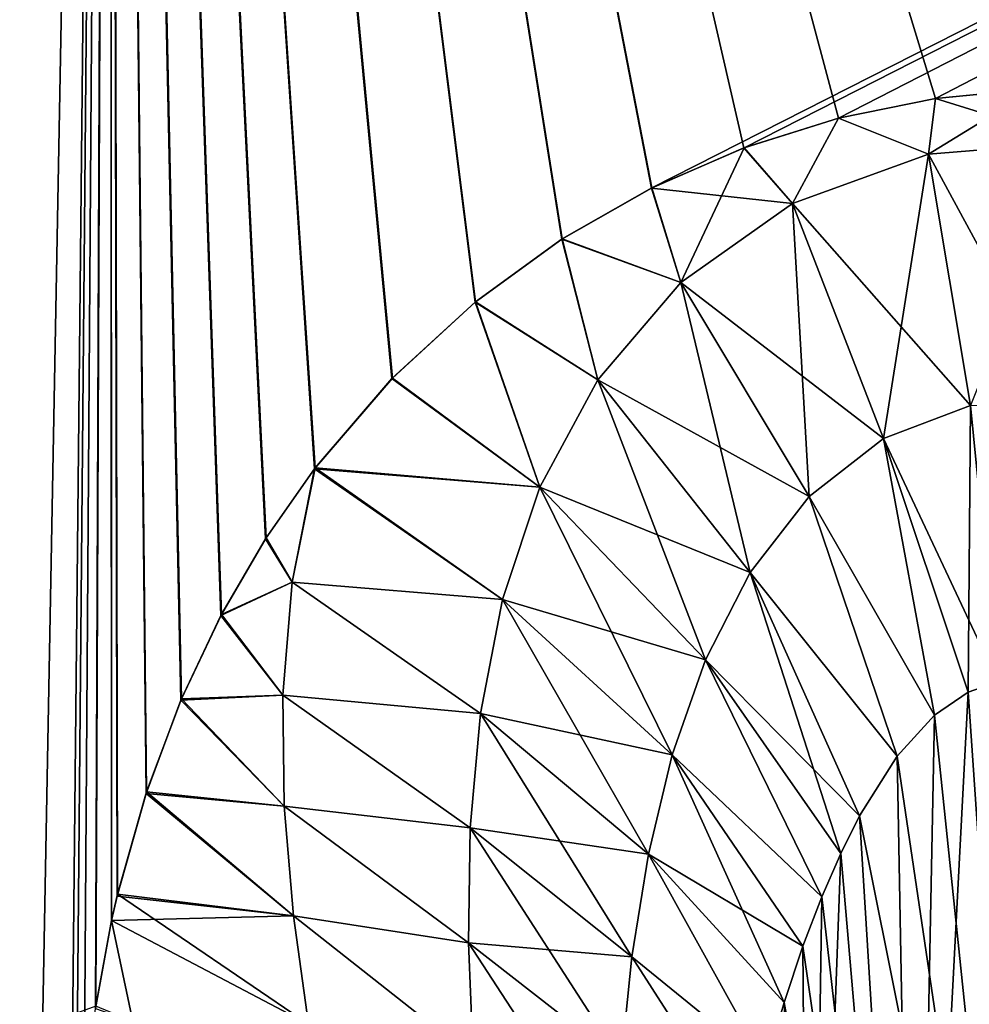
# Model space of a CAD drawing. Header units: millimetres. Extents: x -39 to 39, y -36 to 85.
# Tile 381 of 427: x 17.303 to 17.771, y 72.365 to 72.85. Entities that reach past the tile are written whole.
import ezdxf

# ---------------------------------------------------------------- set-up
doc = ezdxf.new("R2010")
doc.units = ezdxf.units.MM
doc.header["$LTSCALE"] = 65.185185
for name, color, linetype in [('116', 7, 'CONTINUOUS'), ('118', 7, 'CONTINUOUS'), ('121', 7, 'CONTINUOUS'), ('123', 7, 'CONTINUOUS'), ('342', 7, 'CONTINUOUS'), ('343', 7, 'CONTINUOUS'), ('346', 7, 'CONTINUOUS'), ('347', 7, 'CONTINUOUS'), ('4', 7, 'CONTINUOUS'), ('6', 7, 'CONTINUOUS'), ('67', 7, 'CONTINUOUS'), ('69', 7, 'CONTINUOUS')]:
    doc.layers.add(name, color=color, linetype=linetype)

msp = doc.modelspace()

# ---------------------------------------------------------------- linework, layer by layer
at = {"layer": '116', "linetype": 'CONTINUOUS'}
for points in [[(17.34746, 74.14621, -11.57919), (15.7918, 71.8195, -9.88702), (14.35242, 74.14621, -11.57919), (17.34746, 74.14621, -11.57919)], [(15.84941, 71.8195, -9.88709), (15.7918, 71.8195, -9.88702), (17.34746, 74.14621, -11.57919), (15.84941, 71.8195, -9.88709)], [(17.34023, 72.36409, -10.25174), (15.84941, 71.8195, -9.88709), (17.34746, 74.14621, -11.57919), (17.34023, 72.36409, -10.25174)], [(17.34797, 72.40627, -10.2829), (17.34023, 72.36409, -10.25174), (17.34746, 74.14621, -11.57919), (17.34797, 72.40627, -10.2829)], [(20.33037, 74.14621, -11.41069), (17.61427, 72.76741, -10.54008), (17.34746, 74.14621, -11.57919), (20.33037, 74.14621, -11.41069)], [(17.61427, 72.76741, -10.54008), (17.5701, 72.74226, -10.52346), (17.34746, 74.14621, -11.57919), (17.61427, 72.76741, -10.54008)], [(17.5701, 72.74226, -10.52346), (17.52734, 72.71123, -10.50233), (17.34746, 74.14621, -11.57919), (17.5701, 72.74226, -10.52346)], [(17.35096, 72.41931, -10.29251), (17.34797, 72.40627, -10.2829), (17.34746, 74.14621, -11.57919), (17.35096, 72.41931, -10.29251)], [(17.52734, 72.71123, -10.50233), (17.48639, 72.67369, -10.47623), (17.34746, 74.14621, -11.57919), (17.52734, 72.71123, -10.50233)], [(17.36525, 72.46975, -10.32952), (17.35096, 72.41931, -10.29251), (17.34746, 74.14621, -11.57919), (17.36525, 72.46975, -10.32952)], [(17.48639, 72.67369, -10.47623), (17.44793, 72.62901, -10.44465), (17.34746, 74.14621, -11.57919), (17.48639, 72.67369, -10.47623)], [(17.38242, 72.51559, -10.36297), (17.36525, 72.46975, -10.32952), (17.34746, 74.14621, -11.57919), (17.38242, 72.51559, -10.36297)], [(17.40217, 72.55719, -10.39313), (17.38242, 72.51559, -10.36297), (17.34746, 74.14621, -11.57919), (17.40217, 72.55719, -10.39313)], [(17.44793, 72.62901, -10.44465), (17.42417, 72.59491, -10.42028), (17.34746, 74.14621, -11.57919), (17.44793, 72.62901, -10.44465)], [(17.42417, 72.59491, -10.42028), (17.40217, 72.55719, -10.39313), (17.34746, 74.14621, -11.57919), (17.42417, 72.59491, -10.42028)], [(17.65969, 72.78715, -10.55256), (17.61427, 72.76741, -10.54008), (20.33037, 74.14621, -11.41069), (17.65969, 72.78715, -10.55256)], [(17.7063, 72.80181, -10.56112), (17.65969, 72.78715, -10.55256), (20.33037, 74.14621, -11.41069), (17.7063, 72.80181, -10.56112)], [(17.75412, 72.81153, -10.56586), (17.7063, 72.80181, -10.56112), (20.33037, 74.14621, -11.41069), (17.75412, 72.81153, -10.56586)], [(17.80313, 72.81626, -10.56673), (17.75412, 72.81153, -10.56586), (20.33037, 74.14621, -11.41069), (17.80313, 72.81626, -10.56673)]]:
    msp.add_3dface(points, dxfattribs=at)
at = {"layer": '118', "linetype": 'CONTINUOUS'}
for points in [[(14.35206, 74.14621, 11.57918), (15.90208, 71.8195, 9.88704), (17.34712, 74.14621, 11.5792), (14.35206, 74.14621, 11.57918)], [(15.90208, 71.8195, 9.88704), (17.30404, 71.81933, 9.84599), (17.34712, 74.14621, 11.5792), (15.90208, 71.8195, 9.88704)], [(17.30404, 71.81933, 9.84599), (17.32748, 72.22115, 10.1455), (17.34712, 74.14621, 11.5792), (17.30404, 71.81933, 9.84599)], [(17.32748, 72.22115, 10.1455), (17.33036, 72.27083, 10.18251), (17.34712, 74.14621, 11.5792), (17.32748, 72.22115, 10.1455)], [(17.33036, 72.27083, 10.18251), (17.33451, 72.3181, 10.21764), (17.34712, 74.14621, 11.5792), (17.33036, 72.27083, 10.18251)], [(17.33451, 72.3181, 10.21764), (17.34005, 72.3629, 10.25087), (17.34712, 74.14621, 11.5792), (17.33451, 72.3181, 10.21764)], [(17.34005, 72.3629, 10.25087), (17.34797, 72.40626, 10.28289), (17.34712, 74.14621, 11.5792), (17.34005, 72.3629, 10.25087)], [(17.34797, 72.40626, 10.28289), (17.35073, 72.41833, 10.29178), (17.34712, 74.14621, 11.5792), (17.34797, 72.40626, 10.28289)], [(17.35073, 72.41833, 10.29178), (17.36498, 72.46893, 10.32892), (17.34712, 74.14621, 11.5792), (17.35073, 72.41833, 10.29178)], [(17.5699, 72.74213, 10.52337), (17.61411, 72.76733, 10.54003), (17.34712, 74.14621, 11.5792), (17.5699, 72.74213, 10.52337)], [(17.52711, 72.71104, 10.5022), (17.5699, 72.74213, 10.52337), (17.34712, 74.14621, 11.5792), (17.52711, 72.71104, 10.5022)], [(17.48612, 72.67342, 10.47604), (17.52711, 72.71104, 10.5022), (17.34712, 74.14621, 11.5792), (17.48612, 72.67342, 10.47604)], [(17.44827, 72.62946, 10.44497), (17.48612, 72.67342, 10.47604), (17.34712, 74.14621, 11.5792), (17.44827, 72.62946, 10.44497)], [(17.42387, 72.59444, 10.41995), (17.44827, 72.62946, 10.44497), (17.34712, 74.14621, 11.5792), (17.42387, 72.59444, 10.41995)], [(17.61411, 72.76733, 10.54003), (17.65955, 72.7871, 10.55253), (17.34712, 74.14621, 11.5792), (17.61411, 72.76733, 10.54003)], [(17.40187, 72.55663, 10.39272), (17.42387, 72.59444, 10.41995), (17.34712, 74.14621, 11.5792), (17.40187, 72.55663, 10.39272)], [(17.38213, 72.5149, 10.36247), (17.40187, 72.55663, 10.39272), (17.34712, 74.14621, 11.5792), (17.38213, 72.5149, 10.36247)], [(17.65955, 72.7871, 10.55253), (17.70619, 72.80179, 10.56111), (17.34712, 74.14621, 11.5792), (17.65955, 72.7871, 10.55253)], [(17.70619, 72.80179, 10.56111), (17.75403, 72.81152, 10.56585), (17.34712, 74.14621, 11.5792), (17.70619, 72.80179, 10.56111)], [(17.75403, 72.81152, 10.56585), (17.80306, 72.81626, 10.56673), (17.34712, 74.14621, 11.5792), (17.75403, 72.81152, 10.56585)], [(17.36498, 72.46893, 10.32892), (17.38213, 72.5149, 10.36247), (17.34712, 74.14621, 11.5792), (17.36498, 72.46893, 10.32892)], [(17.80306, 72.81626, 10.56673), (17.85305, 72.81582, 10.56358), (17.34712, 74.14621, 11.5792), (17.80306, 72.81626, 10.56673)], [(17.34712, 74.14621, 11.5792), (17.90331, 72.80998, 10.55627), (19.08275, 72.55503, 10.26725), (17.34712, 74.14621, 11.5792)], [(17.85305, 72.81582, 10.56358), (17.90331, 72.80998, 10.55627), (17.34712, 74.14621, 11.5792), (17.85305, 72.81582, 10.56358)], [(20.33004, 74.14621, 11.41072), (17.34712, 74.14621, 11.5792), (19.08275, 72.55503, 10.26725), (20.33004, 74.14621, 11.41072)]]:
    msp.add_3dface(points, dxfattribs=at)
at = {"layer": '121', "color": 2, "linetype": 'CONTINUOUS'}
for points in [[(17.85714, 73.93346, -8.89833), (15.85, 73.91439, -8.94596), (16.8231, 72.00131, -7.5096), (17.85714, 73.93346, -8.89833)], [(17.78012, 71.99487, -7.4231), (17.85714, 73.93346, -8.89833), (16.8231, 72.00131, -7.5096), (17.78012, 71.99487, -7.4231)]]:
    msp.add_3dface(points, dxfattribs=at)
at = {"layer": '123', "color": 2, "linetype": 'CONTINUOUS'}
for points in [[(15.84998, 73.91439, 8.94596), (17.85712, 73.93346, 8.89833), (15.85013, 72.00353, 7.53886), (15.84998, 73.91439, 8.94596)], [(15.85013, 72.00353, 7.53886), (17.85712, 73.93346, 8.89833), (16.82336, 72.00131, 7.50959), (15.85013, 72.00353, 7.53886)], [(16.82336, 72.00131, 7.50959), (17.85712, 73.93346, 8.89833), (17.78032, 71.99487, 7.42307), (16.82336, 72.00131, 7.50959)]]:
    msp.add_3dface(points, dxfattribs=at)
at = {"layer": '342', "linetype": 'CONTINUOUS'}
for points in [[(17.77011, 72.51894, 10.46569), (17.80441, 72.01997, 10.45914), (17.78484, 72.52389, 10.4671), (17.77011, 72.51894, 10.46569)], [(17.75353, 72.50755, 10.46255), (17.80441, 72.01997, 10.45914), (17.77011, 72.51894, 10.46569), (17.75353, 72.50755, 10.46255)], [(17.73522, 72.48732, 10.45694), (17.80441, 72.01997, 10.45914), (17.75353, 72.50755, 10.46255), (17.73522, 72.48732, 10.45694)], [(17.71666, 72.45786, 10.44854), (17.80441, 72.01997, 10.45914), (17.73522, 72.48732, 10.45694), (17.71666, 72.45786, 10.44854)], [(17.70734, 72.43934, 10.44311), (17.74385, 72.01605, 10.44127), (17.71666, 72.45786, 10.44854), (17.70734, 72.43934, 10.44311)], [(17.74385, 72.01605, 10.44127), (17.80441, 72.01997, 10.45914), (17.71666, 72.45786, 10.44854), (17.74385, 72.01605, 10.44127)], [(17.698, 72.418, 10.4367), (17.74385, 72.01605, 10.44127), (17.70734, 72.43934, 10.44311), (17.698, 72.418, 10.4367)], [(17.68868, 72.39363, 10.42918), (17.74385, 72.01605, 10.44127), (17.698, 72.418, 10.4367), (17.68868, 72.39363, 10.42918)], [(17.67945, 72.36595, 10.4204), (17.74385, 72.01605, 10.44127), (17.68868, 72.39363, 10.42918), (17.67945, 72.36595, 10.4204)], [(17.67037, 72.33468, 10.41015), (17.74385, 72.01605, 10.44127), (17.67945, 72.36595, 10.4204), (17.67037, 72.33468, 10.41015)]]:
    msp.add_3dface(points, dxfattribs=at)
at = {"layer": '343', "linetype": 'CONTINUOUS'}
for points in [[(17.80306, 72.81626, 10.56673), (17.75403, 72.81152, 10.56585), (17.82342, 72.78996, 10.54712), (17.80306, 72.81626, 10.56673)], [(17.75403, 72.81152, 10.56585), (17.70619, 72.80179, 10.56111), (17.75065, 72.7841, 10.54676), (17.75403, 72.81152, 10.56585)], [(17.75403, 72.81152, 10.56585), (17.75065, 72.7841, 10.54676), (17.82342, 72.78996, 10.54712), (17.75403, 72.81152, 10.56585)], [(17.70619, 72.80179, 10.56111), (17.65955, 72.7871, 10.55253), (17.6836, 72.75965, 10.53281), (17.70619, 72.80179, 10.56111)], [(17.70619, 72.80179, 10.56111), (17.6836, 72.75965, 10.53281), (17.75065, 72.7841, 10.54676), (17.70619, 72.80179, 10.56111)], [(17.65955, 72.7871, 10.55253), (17.61411, 72.76733, 10.54003), (17.6836, 72.75965, 10.53281), (17.65955, 72.7871, 10.55253)], [(17.75065, 72.7841, 10.54676), (17.81699, 72.66161, 10.48757), (17.82342, 72.78996, 10.54712), (17.75065, 72.7841, 10.54676)], [(17.6836, 72.75965, 10.53281), (17.77136, 72.66015, 10.48832), (17.75065, 72.7841, 10.54676), (17.6836, 72.75965, 10.53281)], [(17.77136, 72.66015, 10.48832), (17.81699, 72.66161, 10.48757), (17.75065, 72.7841, 10.54676), (17.77136, 72.66015, 10.48832)], [(17.61411, 72.76733, 10.54003), (17.5699, 72.74213, 10.52337), (17.6286, 72.72077, 10.50852), (17.61411, 72.76733, 10.54003)], [(17.61411, 72.76733, 10.54003), (17.6286, 72.72077, 10.50852), (17.6836, 72.75965, 10.53281), (17.61411, 72.76733, 10.54003)], [(17.6286, 72.72077, 10.50852), (17.72842, 72.6439, 10.48127), (17.6836, 72.75965, 10.53281), (17.6286, 72.72077, 10.50852)], [(17.72842, 72.6439, 10.48127), (17.77136, 72.66015, 10.48832), (17.6836, 72.75965, 10.53281), (17.72842, 72.6439, 10.48127)], [(17.5699, 72.74213, 10.52337), (17.52711, 72.71104, 10.5022), (17.58757, 72.67274, 10.47829), (17.5699, 72.74213, 10.52337)], [(17.5699, 72.74213, 10.52337), (17.58757, 72.67274, 10.47829), (17.6286, 72.72077, 10.50852), (17.5699, 72.74213, 10.52337)], [(17.58757, 72.67274, 10.47829), (17.69181, 72.61529, 10.46789), (17.6286, 72.72077, 10.50852), (17.58757, 72.67274, 10.47829)], [(17.69181, 72.61529, 10.46789), (17.72842, 72.6439, 10.48127), (17.6286, 72.72077, 10.50852), (17.69181, 72.61529, 10.46789)], [(17.52711, 72.71104, 10.5022), (17.48612, 72.67342, 10.47604), (17.55911, 72.61982, 10.44567), (17.52711, 72.71104, 10.5022)], [(17.52711, 72.71104, 10.5022), (17.55911, 72.61982, 10.44567), (17.58757, 72.67274, 10.47829), (17.52711, 72.71104, 10.5022)], [(17.48612, 72.67342, 10.47604), (17.44827, 72.62946, 10.44497), (17.55911, 72.61982, 10.44567), (17.48612, 72.67342, 10.47604)], [(17.55911, 72.61982, 10.44567), (17.66275, 72.57786, 10.45041), (17.58757, 72.67274, 10.47829), (17.55911, 72.61982, 10.44567)], [(17.66275, 72.57786, 10.45041), (17.69181, 72.61529, 10.46789), (17.58757, 72.67274, 10.47829), (17.66275, 72.57786, 10.45041)], [(17.72842, 72.6439, 10.48127), (17.78484, 72.52389, 10.4671), (17.77136, 72.66015, 10.48832), (17.72842, 72.6439, 10.48127)], [(17.69181, 72.61529, 10.46789), (17.75353, 72.50755, 10.46255), (17.72842, 72.6439, 10.48127), (17.69181, 72.61529, 10.46789)], [(17.77011, 72.51894, 10.46569), (17.78484, 72.52389, 10.4671), (17.72842, 72.6439, 10.48127), (17.77011, 72.51894, 10.46569)], [(17.75353, 72.50755, 10.46255), (17.77011, 72.51894, 10.46569), (17.72842, 72.6439, 10.48127), (17.75353, 72.50755, 10.46255)], [(17.44827, 72.62946, 10.44497), (17.42387, 72.59444, 10.41995), (17.43693, 72.57306, 10.40421), (17.44827, 72.62946, 10.44497)], [(17.54066, 72.56459, 10.41278), (17.44827, 72.62946, 10.44497), (17.43693, 72.57306, 10.40421), (17.54066, 72.56459, 10.41278)], [(17.44827, 72.62946, 10.44497), (17.54066, 72.56459, 10.41278), (17.55911, 72.61982, 10.44567), (17.44827, 72.62946, 10.44497)], [(17.54066, 72.56459, 10.41278), (17.64066, 72.53472, 10.43067), (17.55911, 72.61982, 10.44567), (17.54066, 72.56459, 10.41278)], [(17.64066, 72.53472, 10.43067), (17.66275, 72.57786, 10.45041), (17.55911, 72.61982, 10.44567), (17.64066, 72.53472, 10.43067)], [(17.66275, 72.57786, 10.45041), (17.73522, 72.48732, 10.45694), (17.69181, 72.61529, 10.46789), (17.66275, 72.57786, 10.45041)], [(17.73522, 72.48732, 10.45694), (17.75353, 72.50755, 10.46255), (17.69181, 72.61529, 10.46789), (17.73522, 72.48732, 10.45694)], [(17.42387, 72.59444, 10.41995), (17.40187, 72.55663, 10.39272), (17.43693, 72.57306, 10.40421), (17.42387, 72.59444, 10.41995)], [(17.64066, 72.53472, 10.43067), (17.71666, 72.45786, 10.44854), (17.66275, 72.57786, 10.45041), (17.64066, 72.53472, 10.43067)], [(17.71666, 72.45786, 10.44854), (17.73522, 72.48732, 10.45694), (17.66275, 72.57786, 10.45041), (17.71666, 72.45786, 10.44854)], [(17.40187, 72.55663, 10.39272), (17.43243, 72.51742, 10.36545), (17.43693, 72.57306, 10.40421), (17.40187, 72.55663, 10.39272)], [(17.43243, 72.51742, 10.36545), (17.52982, 72.50841, 10.3806), (17.43693, 72.57306, 10.40421), (17.43243, 72.51742, 10.36545)], [(17.52982, 72.50841, 10.3806), (17.54066, 72.56459, 10.41278), (17.43693, 72.57306, 10.40421), (17.52982, 72.50841, 10.3806)], [(17.52982, 72.50841, 10.3806), (17.62433, 72.48798, 10.40983), (17.54066, 72.56459, 10.41278), (17.52982, 72.50841, 10.3806)], [(17.62433, 72.48798, 10.40983), (17.64066, 72.53472, 10.43067), (17.54066, 72.56459, 10.41278), (17.62433, 72.48798, 10.40983)], [(17.40187, 72.55663, 10.39272), (17.38213, 72.5149, 10.36247), (17.43243, 72.51742, 10.36545), (17.40187, 72.55663, 10.39272)], [(17.62433, 72.48798, 10.40983), (17.698, 72.418, 10.4367), (17.64066, 72.53472, 10.43067), (17.62433, 72.48798, 10.40983)], [(17.70734, 72.43934, 10.44311), (17.71666, 72.45786, 10.44854), (17.64066, 72.53472, 10.43067), (17.70734, 72.43934, 10.44311)], [(17.698, 72.418, 10.4367), (17.70734, 72.43934, 10.44311), (17.64066, 72.53472, 10.43067), (17.698, 72.418, 10.4367)], [(17.38213, 72.5149, 10.36247), (17.43309, 72.46263, 10.32874), (17.43243, 72.51742, 10.36545), (17.38213, 72.5149, 10.36247)], [(17.43309, 72.46263, 10.32874), (17.52467, 72.45192, 10.34951), (17.43243, 72.51742, 10.36545), (17.43309, 72.46263, 10.32874)], [(17.52467, 72.45192, 10.34951), (17.52982, 72.50841, 10.3806), (17.43243, 72.51742, 10.36545), (17.52467, 72.45192, 10.34951)], [(17.38213, 72.5149, 10.36247), (17.36498, 72.46893, 10.32892), (17.43309, 72.46263, 10.32874), (17.38213, 72.5149, 10.36247)], [(17.52467, 72.45192, 10.34951), (17.61254, 72.43894, 10.38845), (17.52982, 72.50841, 10.3806), (17.52467, 72.45192, 10.34951)], [(17.61254, 72.43894, 10.38845), (17.62433, 72.48798, 10.40983), (17.52982, 72.50841, 10.3806), (17.61254, 72.43894, 10.38845)], [(17.61254, 72.43894, 10.38845), (17.68868, 72.39363, 10.42918), (17.62433, 72.48798, 10.40983), (17.61254, 72.43894, 10.38845)], [(17.68868, 72.39363, 10.42918), (17.698, 72.418, 10.4367), (17.62433, 72.48798, 10.40983), (17.68868, 72.39363, 10.42918)], [(17.36498, 72.46893, 10.32892), (17.35073, 72.41833, 10.29178), (17.43763, 72.40861, 10.29391), (17.36498, 72.46893, 10.32892)], [(17.36498, 72.46893, 10.32892), (17.43763, 72.40861, 10.29391), (17.43309, 72.46263, 10.32874), (17.36498, 72.46893, 10.32892)], [(17.43763, 72.40861, 10.29391), (17.52382, 72.39538, 10.31951), (17.43309, 72.46263, 10.32874), (17.43763, 72.40861, 10.29391)], [(17.52382, 72.39538, 10.31951), (17.52467, 72.45192, 10.34951), (17.43309, 72.46263, 10.32874), (17.52382, 72.39538, 10.31951)], [(17.52382, 72.39538, 10.31951), (17.60437, 72.38837, 10.36681), (17.52467, 72.45192, 10.34951), (17.52382, 72.39538, 10.31951)], [(17.60437, 72.38837, 10.36681), (17.61254, 72.43894, 10.38845), (17.52467, 72.45192, 10.34951), (17.60437, 72.38837, 10.36681)], [(17.60437, 72.38837, 10.36681), (17.67037, 72.33468, 10.41015), (17.61254, 72.43894, 10.38845), (17.60437, 72.38837, 10.36681)], [(17.67037, 72.33468, 10.41015), (17.67945, 72.36595, 10.4204), (17.61254, 72.43894, 10.38845), (17.67037, 72.33468, 10.41015)], [(17.67945, 72.36595, 10.4204), (17.68868, 72.39363, 10.42918), (17.61254, 72.43894, 10.38845), (17.67945, 72.36595, 10.4204)], [(17.35073, 72.41833, 10.29178), (17.34797, 72.40626, 10.28289), (17.43763, 72.40861, 10.29391), (17.35073, 72.41833, 10.29178)], [(17.34797, 72.40626, 10.28289), (17.44508, 72.35521, 10.26073), (17.43763, 72.40861, 10.29391), (17.34797, 72.40626, 10.28289)], [(17.44508, 72.35521, 10.26073), (17.52627, 72.33882, 10.29045), (17.43763, 72.40861, 10.29391), (17.44508, 72.35521, 10.26073)], [(17.52627, 72.33882, 10.29045), (17.52382, 72.39538, 10.31951), (17.43763, 72.40861, 10.29391), (17.52627, 72.33882, 10.29045)], [(17.34797, 72.40626, 10.28289), (17.34005, 72.3629, 10.25087), (17.35847, 72.35651, 10.2459), (17.34797, 72.40626, 10.28289)], [(17.44508, 72.35521, 10.26073), (17.34797, 72.40626, 10.28289), (17.35847, 72.35651, 10.2459), (17.44508, 72.35521, 10.26073)], [(17.52627, 72.33882, 10.29045), (17.59915, 72.33669, 10.34496), (17.52382, 72.39538, 10.31951), (17.52627, 72.33882, 10.29045)], [(17.59915, 72.33669, 10.34496), (17.60437, 72.38837, 10.36681), (17.52382, 72.39538, 10.31951), (17.59915, 72.33669, 10.34496)], [(17.59915, 72.33669, 10.34496), (17.66159, 72.29944, 10.39821), (17.60437, 72.38837, 10.36681), (17.59915, 72.33669, 10.34496)], [(17.66159, 72.29944, 10.39821), (17.67037, 72.33468, 10.41015), (17.60437, 72.38837, 10.36681), (17.66159, 72.29944, 10.39821)]]:
    msp.add_3dface(points, dxfattribs=at)
at = {"layer": '346', "linetype": 'CONTINUOUS'}
for points in [[(17.78484, 72.52389, -10.4671), (17.80441, 72.01997, -10.45914), (17.77011, 72.51894, -10.46569), (17.78484, 72.52389, -10.4671)], [(17.80441, 72.01997, -10.45914), (17.74385, 72.01605, -10.44127), (17.77011, 72.51894, -10.46569), (17.80441, 72.01997, -10.45914)], [(17.77011, 72.51894, -10.46569), (17.74385, 72.01605, -10.44127), (17.75353, 72.50755, -10.46255), (17.77011, 72.51894, -10.46569)], [(17.75353, 72.50755, -10.46255), (17.74385, 72.01605, -10.44127), (17.73522, 72.48732, -10.45694), (17.75353, 72.50755, -10.46255)], [(17.73522, 72.48732, -10.45694), (17.74385, 72.01605, -10.44127), (17.71666, 72.45786, -10.44854), (17.73522, 72.48732, -10.45694)], [(17.71666, 72.45786, -10.44854), (17.74385, 72.01605, -10.44127), (17.70734, 72.43934, -10.44311), (17.71666, 72.45786, -10.44854)], [(17.70734, 72.43934, -10.44311), (17.69186, 72.01296, -10.40533), (17.698, 72.418, -10.4367), (17.70734, 72.43934, -10.44311)], [(17.74385, 72.01605, -10.44127), (17.69186, 72.01296, -10.40533), (17.70734, 72.43934, -10.44311), (17.74385, 72.01605, -10.44127)], [(17.698, 72.418, -10.4367), (17.69186, 72.01296, -10.40533), (17.68868, 72.39362, -10.42918), (17.698, 72.418, -10.4367)], [(17.68868, 72.39362, -10.42918), (17.69186, 72.01296, -10.40533), (17.67945, 72.36595, -10.4204), (17.68868, 72.39362, -10.42918)], [(17.67945, 72.36595, -10.4204), (17.69186, 72.01296, -10.40533), (17.67037, 72.33468, -10.41015), (17.67945, 72.36595, -10.4204)]]:
    msp.add_3dface(points, dxfattribs=at)
at = {"layer": '347', "linetype": 'CONTINUOUS'}
for points in [[(17.80313, 72.81626, -10.56673), (17.82342, 72.78996, -10.54712), (17.75065, 72.7841, -10.54676), (17.80313, 72.81626, -10.56673)], [(17.75412, 72.81153, -10.56586), (17.80313, 72.81626, -10.56673), (17.75065, 72.7841, -10.54676), (17.75412, 72.81153, -10.56586)], [(17.7063, 72.80181, -10.56112), (17.75412, 72.81153, -10.56586), (17.75065, 72.7841, -10.54676), (17.7063, 72.80181, -10.56112)], [(17.65969, 72.78715, -10.55256), (17.7063, 72.80181, -10.56112), (17.6836, 72.75965, -10.53281), (17.65969, 72.78715, -10.55256)], [(17.7063, 72.80181, -10.56112), (17.75065, 72.7841, -10.54676), (17.6836, 72.75965, -10.53281), (17.7063, 72.80181, -10.56112)], [(17.61427, 72.76741, -10.54008), (17.65969, 72.78715, -10.55256), (17.6286, 72.72077, -10.50852), (17.61427, 72.76741, -10.54008)], [(17.65969, 72.78715, -10.55256), (17.6836, 72.75965, -10.53281), (17.6286, 72.72077, -10.50852), (17.65969, 72.78715, -10.55256)], [(17.82342, 72.78996, -10.54712), (17.77136, 72.66015, -10.48832), (17.75065, 72.7841, -10.54676), (17.82342, 72.78996, -10.54712)], [(17.75065, 72.7841, -10.54676), (17.72842, 72.6439, -10.48127), (17.6836, 72.75965, -10.53281), (17.75065, 72.7841, -10.54676)], [(17.77136, 72.66015, -10.48832), (17.72842, 72.6439, -10.48127), (17.75065, 72.7841, -10.54676), (17.77136, 72.66015, -10.48832)], [(17.5701, 72.74226, -10.52346), (17.61427, 72.76741, -10.54008), (17.6286, 72.72077, -10.50852), (17.5701, 72.74226, -10.52346)], [(17.6836, 72.75965, -10.53281), (17.69181, 72.61529, -10.46789), (17.6286, 72.72077, -10.50852), (17.6836, 72.75965, -10.53281)], [(17.72842, 72.6439, -10.48127), (17.69181, 72.61529, -10.46789), (17.6836, 72.75965, -10.53281), (17.72842, 72.6439, -10.48127)], [(17.52734, 72.71123, -10.50233), (17.5701, 72.74226, -10.52346), (17.58757, 72.67274, -10.47829), (17.52734, 72.71123, -10.50233)], [(17.5701, 72.74226, -10.52346), (17.6286, 72.72077, -10.50852), (17.58757, 72.67274, -10.47829), (17.5701, 72.74226, -10.52346)], [(17.6286, 72.72077, -10.50852), (17.66275, 72.57786, -10.45041), (17.58757, 72.67274, -10.47829), (17.6286, 72.72077, -10.50852)], [(17.69181, 72.61529, -10.46789), (17.66275, 72.57786, -10.45041), (17.6286, 72.72077, -10.50852), (17.69181, 72.61529, -10.46789)], [(17.48639, 72.67369, -10.47623), (17.52734, 72.71123, -10.50233), (17.55911, 72.61982, -10.44567), (17.48639, 72.67369, -10.47623)], [(17.52734, 72.71123, -10.50233), (17.58757, 72.67274, -10.47829), (17.55911, 72.61982, -10.44567), (17.52734, 72.71123, -10.50233)], [(17.44793, 72.62901, -10.44465), (17.48639, 72.67369, -10.47623), (17.55911, 72.61982, -10.44567), (17.44793, 72.62901, -10.44465)], [(17.58757, 72.67274, -10.47829), (17.64066, 72.53472, -10.43067), (17.55911, 72.61982, -10.44567), (17.58757, 72.67274, -10.47829)], [(17.66275, 72.57786, -10.45041), (17.64066, 72.53472, -10.43067), (17.58757, 72.67274, -10.47829), (17.66275, 72.57786, -10.45041)], [(17.77136, 72.66015, -10.48832), (17.77011, 72.51894, -10.46569), (17.72842, 72.6439, -10.48127), (17.77136, 72.66015, -10.48832)], [(17.78484, 72.52389, -10.4671), (17.77011, 72.51894, -10.46569), (17.77136, 72.66015, -10.48832), (17.78484, 72.52389, -10.4671)], [(17.72842, 72.6439, -10.48127), (17.75353, 72.50755, -10.46255), (17.69181, 72.61529, -10.46789), (17.72842, 72.6439, -10.48127)], [(17.77011, 72.51894, -10.46569), (17.75353, 72.50755, -10.46255), (17.72842, 72.6439, -10.48127), (17.77011, 72.51894, -10.46569)], [(17.42417, 72.59491, -10.42028), (17.44793, 72.62901, -10.44465), (17.43693, 72.57305, -10.4042), (17.42417, 72.59491, -10.42028)], [(17.44793, 72.62901, -10.44465), (17.54066, 72.56459, -10.41278), (17.43693, 72.57305, -10.4042), (17.44793, 72.62901, -10.44465)], [(17.44793, 72.62901, -10.44465), (17.55911, 72.61982, -10.44567), (17.54066, 72.56459, -10.41278), (17.44793, 72.62901, -10.44465)], [(17.55911, 72.61982, -10.44567), (17.62433, 72.48798, -10.40983), (17.54066, 72.56459, -10.41278), (17.55911, 72.61982, -10.44567)], [(17.64066, 72.53472, -10.43067), (17.62433, 72.48798, -10.40983), (17.55911, 72.61982, -10.44567), (17.64066, 72.53472, -10.43067)], [(17.69181, 72.61529, -10.46789), (17.73522, 72.48732, -10.45694), (17.66275, 72.57786, -10.45041), (17.69181, 72.61529, -10.46789)], [(17.75353, 72.50755, -10.46255), (17.73522, 72.48732, -10.45694), (17.69181, 72.61529, -10.46789), (17.75353, 72.50755, -10.46255)], [(17.40217, 72.55719, -10.39313), (17.42417, 72.59491, -10.42028), (17.43693, 72.57305, -10.4042), (17.40217, 72.55719, -10.39313)], [(17.66275, 72.57786, -10.45041), (17.70734, 72.43934, -10.44311), (17.64066, 72.53472, -10.43067), (17.66275, 72.57786, -10.45041)], [(17.71666, 72.45786, -10.44854), (17.70734, 72.43934, -10.44311), (17.66275, 72.57786, -10.45041), (17.71666, 72.45786, -10.44854)], [(17.73522, 72.48732, -10.45694), (17.71666, 72.45786, -10.44854), (17.66275, 72.57786, -10.45041), (17.73522, 72.48732, -10.45694)], [(17.40217, 72.55719, -10.39313), (17.43693, 72.57305, -10.4042), (17.43243, 72.51741, -10.36545), (17.40217, 72.55719, -10.39313)], [(17.43693, 72.57305, -10.4042), (17.52982, 72.50841, -10.3806), (17.43243, 72.51741, -10.36545), (17.43693, 72.57305, -10.4042)], [(17.54066, 72.56459, -10.41278), (17.52982, 72.50841, -10.3806), (17.43693, 72.57305, -10.4042), (17.54066, 72.56459, -10.41278)], [(17.54066, 72.56459, -10.41278), (17.61254, 72.43894, -10.38845), (17.52982, 72.50841, -10.3806), (17.54066, 72.56459, -10.41278)], [(17.62433, 72.48798, -10.40983), (17.61254, 72.43894, -10.38845), (17.54066, 72.56459, -10.41278), (17.62433, 72.48798, -10.40983)], [(17.38242, 72.51559, -10.36297), (17.40217, 72.55719, -10.39313), (17.43243, 72.51741, -10.36545), (17.38242, 72.51559, -10.36297)], [(17.64066, 72.53472, -10.43067), (17.698, 72.418, -10.4367), (17.62433, 72.48798, -10.40983), (17.64066, 72.53472, -10.43067)], [(17.70734, 72.43934, -10.44311), (17.698, 72.418, -10.4367), (17.64066, 72.53472, -10.43067), (17.70734, 72.43934, -10.44311)], [(17.36525, 72.46975, -10.32952), (17.38242, 72.51559, -10.36297), (17.43309, 72.46262, -10.32873), (17.36525, 72.46975, -10.32952)], [(17.38242, 72.51559, -10.36297), (17.43243, 72.51741, -10.36545), (17.43309, 72.46262, -10.32873), (17.38242, 72.51559, -10.36297)], [(17.52982, 72.50841, -10.3806), (17.52467, 72.45192, -10.34951), (17.43243, 72.51741, -10.36545), (17.52982, 72.50841, -10.3806)], [(17.43243, 72.51741, -10.36545), (17.52467, 72.45192, -10.34951), (17.43309, 72.46262, -10.32873), (17.43243, 72.51741, -10.36545)], [(17.52982, 72.50841, -10.3806), (17.60437, 72.38837, -10.36681), (17.52467, 72.45192, -10.34951), (17.52982, 72.50841, -10.3806)], [(17.61254, 72.43894, -10.38845), (17.60437, 72.38837, -10.36681), (17.52982, 72.50841, -10.3806), (17.61254, 72.43894, -10.38845)], [(17.62433, 72.48798, -10.40983), (17.67945, 72.36595, -10.4204), (17.61254, 72.43894, -10.38845), (17.62433, 72.48798, -10.40983)], [(17.68868, 72.39362, -10.42918), (17.67945, 72.36595, -10.4204), (17.62433, 72.48798, -10.40983), (17.68868, 72.39362, -10.42918)], [(17.698, 72.418, -10.4367), (17.68868, 72.39362, -10.42918), (17.62433, 72.48798, -10.40983), (17.698, 72.418, -10.4367)], [(17.35096, 72.41931, -10.29251), (17.36525, 72.46975, -10.32952), (17.43763, 72.4086, -10.29391), (17.35096, 72.41931, -10.29251)], [(17.36525, 72.46975, -10.32952), (17.43309, 72.46262, -10.32873), (17.43763, 72.4086, -10.29391), (17.36525, 72.46975, -10.32952)], [(17.52467, 72.45192, -10.34951), (17.52382, 72.39538, -10.31951), (17.43309, 72.46262, -10.32873), (17.52467, 72.45192, -10.34951)], [(17.43309, 72.46262, -10.32873), (17.52382, 72.39538, -10.31951), (17.43763, 72.4086, -10.29391), (17.43309, 72.46262, -10.32873)], [(17.52467, 72.45192, -10.34951), (17.59915, 72.33669, -10.34496), (17.52382, 72.39538, -10.31951), (17.52467, 72.45192, -10.34951)], [(17.60437, 72.38837, -10.36681), (17.59915, 72.33669, -10.34496), (17.52467, 72.45192, -10.34951), (17.60437, 72.38837, -10.36681)], [(17.61254, 72.43894, -10.38845), (17.67037, 72.33468, -10.41015), (17.60437, 72.38837, -10.36681), (17.61254, 72.43894, -10.38845)], [(17.67945, 72.36595, -10.4204), (17.67037, 72.33468, -10.41015), (17.61254, 72.43894, -10.38845), (17.67945, 72.36595, -10.4204)], [(17.34797, 72.40627, -10.2829), (17.35096, 72.41931, -10.29251), (17.44508, 72.3552, -10.26072), (17.34797, 72.40627, -10.2829)], [(17.35096, 72.41931, -10.29251), (17.43763, 72.4086, -10.29391), (17.44508, 72.3552, -10.26072), (17.35096, 72.41931, -10.29251)], [(17.52382, 72.39538, -10.31951), (17.52627, 72.33882, -10.29045), (17.43763, 72.4086, -10.29391), (17.52382, 72.39538, -10.31951)], [(17.43763, 72.4086, -10.29391), (17.52627, 72.33882, -10.29045), (17.44508, 72.3552, -10.26072), (17.43763, 72.4086, -10.29391)], [(17.34023, 72.36409, -10.25174), (17.34797, 72.40627, -10.2829), (17.35847, 72.3565, -10.2459), (17.34023, 72.36409, -10.25174)], [(17.34797, 72.40627, -10.2829), (17.44508, 72.3552, -10.26072), (17.35847, 72.3565, -10.2459), (17.34797, 72.40627, -10.2829)], [(17.59915, 72.33669, -10.34496), (17.59641, 72.28411, -10.32288), (17.52382, 72.39538, -10.31951), (17.59915, 72.33669, -10.34496)], [(17.52382, 72.39538, -10.31951), (17.59641, 72.28411, -10.32288), (17.52627, 72.33882, -10.29045), (17.52382, 72.39538, -10.31951)], [(17.60437, 72.38837, -10.36681), (17.66159, 72.29944, -10.39821), (17.59915, 72.33669, -10.34496), (17.60437, 72.38837, -10.36681)], [(17.67037, 72.33468, -10.41015), (17.66159, 72.29944, -10.39821), (17.60437, 72.38837, -10.36681), (17.67037, 72.33468, -10.41015)]]:
    msp.add_3dface(points, dxfattribs=at)
at = {"layer": '4', "color": 7, "linetype": 'CONTINUOUS'}
for points in [[(-38.75, 0, 23), (38.75, 85, 23), (-38.75, 85, 23), (-38.75, 0, 23)], [(-38.75, 0, 23), (38.75, 0, 23), (38.75, 85, 23), (-38.75, 0, 23)]]:
    msp.add_3dface(points, dxfattribs=at)
at = {"layer": '6', "color": 7, "linetype": 'CONTINUOUS'}
for points in [[(38.75, 0, -23), (-38.75, 85, -23), (38.75, 85, -23), (38.75, 0, -23)], [(38.75, 0, -23), (-38.75, 0, -23), (-38.75, 85, -23), (38.75, 0, -23)]]:
    msp.add_3dface(points, dxfattribs=at)
at = {"layer": '67', "color": 7, "linetype": 'CONTINUOUS'}
for points in [[(-37.14247, 80.4, 20.89247), (37.14247, 80.4, 20.89247), (-36.94822, 21.7676, 20.89247), (-37.14247, 80.4, 20.89247)], [(-36.94822, 21.7676, 20.89247), (37.14247, 80.4, 20.89247), (-36.86, 21.81068, 20.89247), (-36.94822, 21.7676, 20.89247)], [(-36.86, 21.81068, 20.89247), (37.14247, 80.4, 20.89247), (-36.76292, 21.82549, 20.89247), (-36.86, 21.81068, 20.89247)], [(-36.76292, 21.82549, 20.89247), (37.14247, 80.4, 20.89247), (36.76292, 21.82549, 20.89247), (-36.76292, 21.82549, 20.89247)]]:
    msp.add_3dface(points, dxfattribs=at)
at = {"layer": '69', "color": 7, "linetype": 'CONTINUOUS'}
for points in [[(37.14247, 80.4, -20.89247), (-37.14247, 80.4, -20.89247), (36.94822, 21.7676, -20.89247), (37.14247, 80.4, -20.89247)], [(36.76292, 21.82549, -20.89247), (-37.14247, 80.4, -20.89247), (-36.76292, 21.82549, -20.89247), (36.76292, 21.82549, -20.89247)], [(36.86, 21.81068, -20.89247), (-37.14247, 80.4, -20.89247), (36.76292, 21.82549, -20.89247), (36.86, 21.81068, -20.89247)], [(36.94822, 21.7676, -20.89247), (-37.14247, 80.4, -20.89247), (36.86, 21.81068, -20.89247), (36.94822, 21.7676, -20.89247)]]:
    msp.add_3dface(points, dxfattribs=at)

doc.saveas('drawing.dxf')
